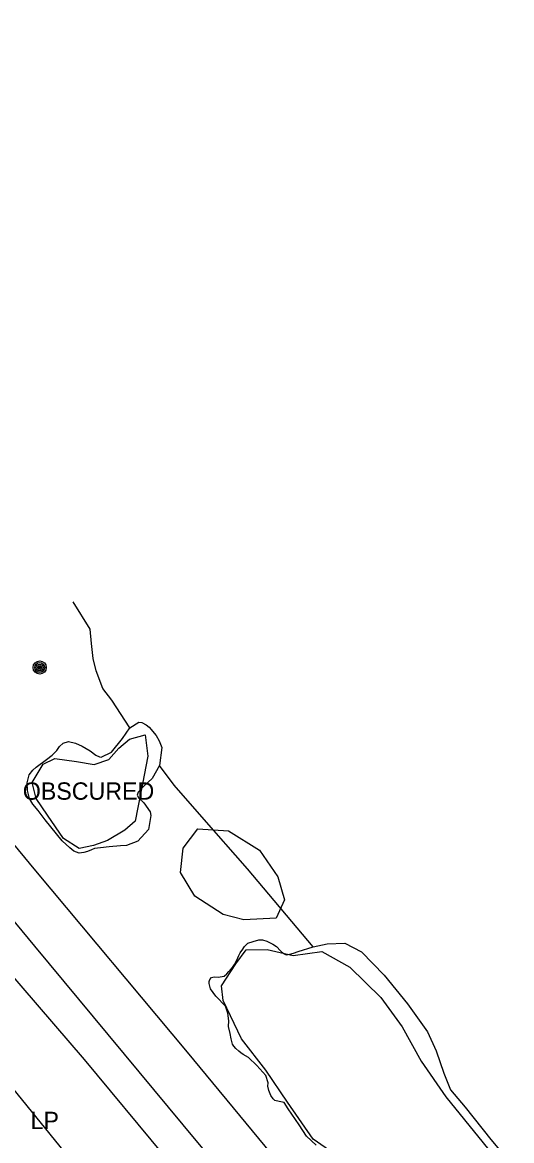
# Model space of a CAD drawing. Extents: x 368532 to 392481, y 10654822 to 10676899.
# Drawn here: x 377235.2 to 377376.3, y 10663861.4 to 10664183.3 of the extents above; entities that cross this region are included whole.
import ezdxf

# ---------------------------------------------------------------- set-up
doc = ezdxf.new("R2010")
doc.units = 0
for name, color, linetype in [('p_dtm obscured area', 7, 'Continuous'), ('p_dtm slab', 7, 'Continuous'), ('p_railroad rr control', 7, 'Continuous'), ('p_road dirt road', 7, 'Continuous'), ('p_utility general pole', 7, 'Continuous'), ('p_veg woods', 7, 'Continuous')]:
    doc.layers.add(name, color=color, linetype=linetype)

msp = doc.modelspace()

# ---------------------------------------------------------------- linework, layer by layer
at = {"layer": 'p_dtm obscured area'}
msp.add_lwpolyline([(377263.51, 10663946.26), (377260.28, 10663946.02), (377257.73, 10663945.68), (377256.01, 10663945.48), (377255.15, 10663945.12), (377254.03, 10663944.61), (377252.96, 10663944.3), (377251.57, 10663944.17), (377250.06, 10663944.69), (377248.94, 10663945.67), (377246.69, 10663947.72), (377241.76, 10663953.79), (377239.75, 10663956.39), (377238.24, 10663958.3), (377237.3, 10663959.87), (377236.67, 10663962.21), (377236.57, 10663964.35), (377237.19, 10663966.68), (377238.21, 10663968.04), (377239.2, 10663968.91), (377242.15, 10663971.11), (377243.78, 10663972.37), (377245.16, 10663973.72), (377245.89, 10663974.81), (377247.01, 10663975.83), (377248.51, 10663976.28), (377250.56, 10663975.84), (377252.47, 10663974.98), (377254.77, 10663973.65), (377256.37, 10663972.32), (377257.42, 10663971.89), (377257.99, 10663971.81), (377260.95, 10663973.18), (377264.13, 10663977.13), (377266.18, 10663980.19), (377268.77, 10663981.84), (377269.71, 10663981.74), (377270.96, 10663981.05), (377271.74, 10663980.39), (377273.78, 10663978.03), (377274.63, 10663976.5), (377275.42, 10663974.61), (377274.72, 10663969.37), (377272.63, 10663965.66), (377270.2, 10663963.47), (377268.57, 10663961.73), (377268.28, 10663960.84), (377268.8, 10663960.01), (377270.29, 10663958.61), (377272.09, 10663956.04), (377272.23, 10663954.95), (377271.61, 10663950.96), (377268.47, 10663947.6), (377265.25, 10663946.39)], close=True, dxfattribs=at)
msp.add_lwpolyline([(377319.92, 10663860.08), (377317.09, 10663862.64), (377315.02, 10663865.98), (377311.85, 10663870.56), (377310.7, 10663872.41), (377309.26, 10663872.66), (377308, 10663872.95), (377307.48, 10663873.45), (377306.86, 10663874.37), (377306.31, 10663875.81), (377305.94, 10663877.09), (377306.04, 10663878.08), (377305.41, 10663880.15), (377302.81, 10663883.03), (377300.4, 10663885.37), (377298.89, 10663886.17), (377298.16, 10663886.67), (377297.58, 10663887.11), (377296.75, 10663887.88), (377296.16, 10663888.58), (377295.78, 10663889.18), (377295.69, 10663889.58), (377295.45, 10663890.68), (377295.09, 10663892.22), (377294.69, 10663894.28), (377294.71, 10663895.89), (377294.44, 10663898.12), (377293.76, 10663900.15), (377291, 10663903), (377289.47, 10663905.13), (377289.09, 10663906.62), (377289.07, 10663907.18), (377289.23, 10663907.82), (377289.71, 10663908.39), (377290.56, 10663908.55), (377291.64, 10663908.49), (377293.43, 10663908.75), (377294.14, 10663909.4), (377294.75, 10663910.08), (377295.09, 10663910.44), (377295.83, 10663911.22), (377296.35, 10663912.08), (377296.59, 10663912.51), (377297.02, 10663913.39), (377297.34, 10663913.99), (377297.61, 10663914.66), (377298.05, 10663915.45), (377298.81, 10663916.55), (377299.06, 10663917.03), (377299.22, 10663917.24), (377300.21, 10663918.25), (377301.73, 10663918.77), (377303.42, 10663919.24), (377304.42, 10663919.24), (377305.65, 10663918.84), (377306.83, 10663918.26), (377307.43, 10663917.95), (377308.46, 10663917.32), (377309.67, 10663916.05), (377310.53, 10663915.24), (377311.26, 10663914.93), (377312.33, 10663915.1), (377313.42, 10663915.37), (377314.76, 10663915.84), (377319.02, 10663917.16), (377323.07, 10663918.02), (377328.22, 10663918.2), (377332.99, 10663915.73), (377339.48, 10663909), (377346.25, 10663900.81), (377351.97, 10663892.76), (377354.53, 10663887.22), (377356.75, 10663880.83), (377358.68, 10663876.07), (377362.89, 10663871.04), (377370.23, 10663861.73), (377376.27, 10663854.51)], dxfattribs=at)
at = {"layer": 'p_dtm slab'}
for p, q in [((377254.78, 10664008.61), (377249.83, 10664016.53)), ((377255.2, 10664004.5), (377254.78, 10664008.61)), ((377255.61, 10664000.21), (377255.2, 10664004.5)), ((377256.47, 10663996.66), (377255.61, 10664000.21)), ((377258.38, 10663991.52), (377256.47, 10663996.66)), ((377261.02, 10663988.16), (377258.38, 10663991.52)), ((377266.18, 10663980.19), (377261.02, 10663988.16)), ((377278.99, 10663963.76), (377274.72, 10663969.37)), ((377286.98, 10663954.63), (377278.99, 10663963.76)), ((377300.14, 10663939.63), (377286.98, 10663954.63)), ((377319.02, 10663917.16), (377300.14, 10663939.63))]:
    msp.add_line(p, q, dxfattribs=at)
at = {"layer": 'p_railroad rr control'}
for points in [[(377323.98, 10663837.2), (377282.79, 10663886.84), (377239.15, 10663939.03), (377192.74, 10663995.15), (377151.53, 10664044.46), (377116.07, 10664086.98), (377067.9, 10664145.01), (377036.19, 10664183.31)], [(377023.83, 10664175.77), (377062.71, 10664129.18), (377106.91, 10664075.89), (377146.96, 10664027.73), (377196.11, 10663968.79), (377238.75, 10663917.39), (377285.71, 10663860.9), (377310.35, 10663831.46)]]:
    msp.add_lwpolyline(points, dxfattribs=at)
at = {"layer": 'p_road dirt road'}
for p, q in [((377253.12, 10663884.71), (377230.78, 10663910.78)), ((377276.14, 10663857.12), (377253.12, 10663884.71)), ((377248.66, 10663856.68), (377231.19, 10663878.02))]:
    msp.add_line(p, q, dxfattribs=at)
at = {"layer": 'p_utility general pole'}
for radius in [1.9, 1.44, 0.973, 0.539, 0.192]:
    msp.add_circle((377240.22, 10663997.58), radius, dxfattribs=at)
at = {"layer": 'p_veg woods'}
for points in [[(377259.74, 10663947.83), (377255.75, 10663946.33), (377251.58, 10663945.52), (377247.11, 10663948.36), (377242.51, 10663955.09), (377239.19, 10663959.86), (377238.09, 10663964.51), (377241.23, 10663969.74), (377244.6, 10663971.44), (377250.84, 10663970.5), (377255.96, 10663969.64), (377260.18, 10663971.13), (377263.04, 10663974.42), (377266.1, 10663976.93), (377270.67, 10663978.24), (377271.35, 10663972.06), (377269.89, 10663964.11), (377268.48, 10663957.31), (377267.7, 10663953.33), (377264.76, 10663950.8)], [(377299.11, 10663924.98), (377293.14, 10663926.48), (377284.9, 10663931.73), (377280.82, 10663938.55), (377281.57, 10663945.56), (377285.82, 10663951.2), (377294.67, 10663950.6), (377303.62, 10663945.02), (377308.86, 10663937.36), (377310.76, 10663930.76), (377308.42, 10663925.4)]]:
    msp.add_lwpolyline(points, close=True, dxfattribs=at)
msp.add_lwpolyline([(377328.19, 10663855.52), (377319.03, 10663861.83), (377311.63, 10663872.45), (377305.39, 10663881.7), (377298.41, 10663890.68), (377293.09, 10663901.72), (377292.59, 10663905.97), (377296.78, 10663912.26), (377299.74, 10663916.34), (377305.8, 10663916.4), (377313.27, 10663914.65), (377321.51, 10663915.81), (377329.63, 10663911.34), (377338.53, 10663902.56), (377344.69, 10663894.15), (377350.22, 10663884.24), (377357.25, 10663874.02), (377373.46, 10663854.17)], dxfattribs=at)

# ---------------------------------------------------------------- texts
at = {"layer": 'p_dtm obscured area'}
msp.add_text(' OBSCURED', height=5, dxfattribs=at).set_placement((377233.5, 10663959.53))
at = {"layer": 'p_utility general pole'}
msp.add_text('LP', height=5, dxfattribs=at).set_placement((377237.6, 10663864.7))

doc.saveas('drawing.dxf')
